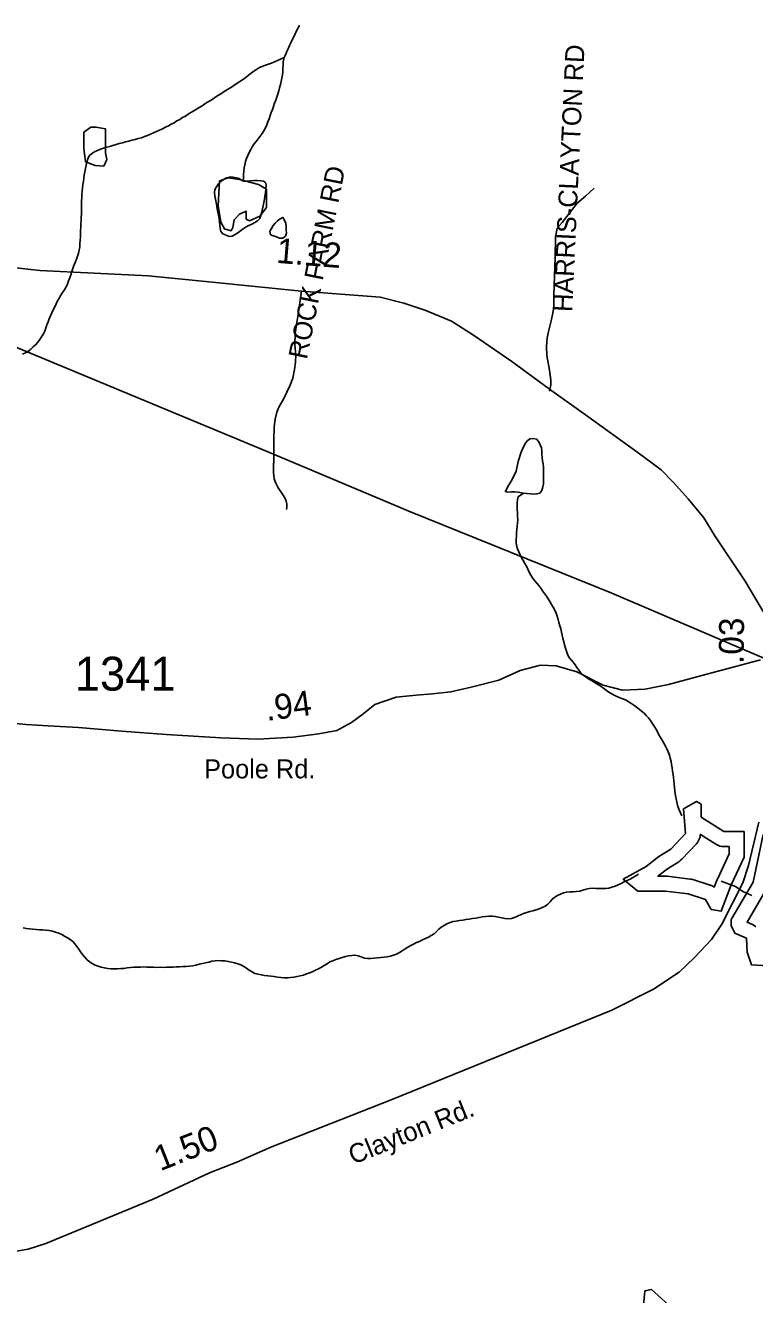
# Model space of a CAD drawing. Extents: x 1950930 to 2061844, y 904556 to 1017002.
# Drawn here: x 1990370 to 1994026, y 974830 to 981191 of the extents above; entities that cross this region are included whole.
import ezdxf

# ---------------------------------------------------------------- set-up
doc = ezdxf.new("R2010")
doc.units = 0
for name, color, linetype in [('Exist Hydrographic Buffer Line', 7, 'Continuous'), ('Exist Hydrographic Lake Shore', 7, 'Continuous'), ('Exist Hydrographic Misc Water Feature', 7, 'Continuous'), ('Exist Hydrographic Pond Over 1500 Sq Ft', 7, 'Continuous'), ('Exist Road Non-System Type 51', 7, 'Continuous'), ('Exist Road Non-System Type 51 Label', 7, 'Continuous'), ('Exist Road Primary US Structure Standard Bridge CELL', 7, 'Continuous'), ('Exist Road Secondary Type 51 Attributed', 7, 'Continuous'), ('Exist Road Secondary Type 51 Label', 7, 'Continuous'), ('Exist Road Secondary Type 51 Number Label', 7, 'Continuous'), ('Exist Utilities Electrical Transmission Line', 7, 'Continuous')]:
    doc.layers.add(name, color=color, linetype=linetype)

msp = doc.modelspace()

# ---------------------------------------------------------------- linework, layer by layer
at = {"layer": 'Exist Hydrographic Buffer Line'}
msp.add_lwpolyline([(1993823.9, 976871.9), (1993838.7, 976910.9), (1993839.7, 976913.5), (1993840.9, 976916.1), (1993898.1, 977038.6), (1993898.1, 977075.5), (1993872.1, 977075.5), (1993861.5, 977076.3), (1993851, 977078.5), (1993841.1, 977082.2), (1993831.7, 977087.3), (1993754.2, 977136.9), (1993753.7, 977131.3), (1993752.3, 977123.7), (1993750.1, 977116.3), (1993747.1, 977109.1), (1993743.4, 977102.3), (1993739, 977095.8), (1993734, 977089.9), (1993660.6, 977011.9), (1993653.3, 977005.2), (1993645.3, 976999.4), (1993589.3, 976965), (1993541.2, 976927.2), (1993578.4, 976927.2), (1993582.9, 976927.1), (1993587.4, 976926.7), (1993702.1, 976912.9), (1993709, 976911.8), (1993715.7, 976910), (1993802.9, 976882.4), (1993809.6, 976879.9), (1993816.1, 976876.8), (1993822.2, 976873.1)], close=True, dxfattribs=at)
msp.add_lwpolyline([(1994083.7, 976860.2), (1993987.8, 976696.4), (1994014.7, 976684.5), (1994023.8, 976679.8), (1994032.1, 976673.9)], dxfattribs=at)
at = {"layer": 'Exist Hydrographic Lake Shore'}
msp.add_lwpolyline([(1993670.2, 977265.2), (1993679.4, 977141.3), (1993605.9, 977063.3), (1993546.3, 977026.6), (1993482, 976976.1), (1993367.3, 976911.9), (1993440.7, 976852.2), (1993578.4, 976852.2), (1993693.1, 976838.4), (1993780.3, 976810.9), (1993807.9, 976760.4), (1993858.3, 976751.3), (1993908.8, 976884.3), (1993973.1, 977022), (1993973.1, 977150.5), (1993872.1, 977150.5), (1993757.4, 977223.9), (1993757.4, 977288.2), (1993734.4, 977301.9)], close=True, dxfattribs=at)
for points in [[(1994092.4, 976478.2), (1994009.8, 976482.8), (1993989.1, 976547), (1993984.5, 976615.9), (1993927.2, 976641.1), (1993908.8, 976680.1), (1993908.8, 976710), (1994019, 976898.1), (1994069.4, 977136.7)], [(1993464.8, 974741.3), (1993476.3, 974849.1), (1993508.4, 974856), (1993627.7, 974748.2)]]:
    msp.add_lwpolyline(points, dxfattribs=at)
at = {"layer": 'Exist Hydrographic Misc Water Feature'}
for points in [[(1991667, 981029.7), (1991673.8, 981044.3), (1991680.5, 981059.7), (1991687.5, 981074.4), (1991694.1, 981089.8), (1991701, 981104.4), (1991707.8, 981119.1), (1991715.2, 981133.7), (1991722.1, 981148.3), (1991729.7, 981163.8), (1991736.9, 981178.3), (1991744.5, 981193)], [(1990661, 980409.7), (1990663.3, 980426.1), (1990665.7, 980442.5), (1990668.2, 980458), (1990671.1, 980474.4), (1990674.5, 980490.7), (1990678.6, 980506.2), (1990682.7, 980523.4), (1990690.5, 980537.1), (1990702.4, 980547.5), (1990716.4, 980557.1), (1990731.5, 980564.2), (1990746.5, 980570.4), (1990762.1, 980575.9), (1990777.7, 980580.4), (1990793.5, 980585), (1990809.3, 980589.6), (1990825.3, 980594.2), (1990840.8, 980598.7), (1990856.6, 980603.4), (1990872.6, 980608), (1990888.6, 980611.8), (1990904.6, 980615.6), (1990920.4, 980620.1), (1990936.4, 980623.9), (1990952.2, 980628.5), (1990967.6, 980633.9), (1990982.7, 980639.3), (1990997.9, 980645.6), (1991013.1, 980652.7), (1991028, 980658.9), (1991042.8, 980666), (1991057.8, 980673.1), (1991072.5, 980681), (1991087.1, 980688), (1991101.3, 980695.9), (1991115.6, 980703.8), (1991130, 980712.6), (1991144.1, 980720.5), (1991158.3, 980729.3), (1991172.4, 980737.2), (1991186.1, 980745.9), (1991200.3, 980754.6), (1991214.2, 980762.6), (1991228.2, 980771.3), (1991242.1, 980780), (1991256.1, 980788.7), (1991270, 980797.4), (1991283.7, 980806.3), (1991297.5, 980815), (1991311.6, 980823.7), (1991325.4, 980833.3), (1991339.1, 980841.9), (1991353.3, 980850.7), (1991367, 980859.5), (1991380.7, 980868.2), (1991394.7, 980877), (1991408.6, 980885.7), (1991422.4, 980894.4), (1991435.9, 980904), (1991449.6, 980912.8), (1991463.2, 980922.3), (1991476.5, 980931.8), (1991489.4, 980942.3), (1991502.3, 980951.8), (1991515.5, 980962.2), (1991528.8, 980971), (1991543.1, 980979.7), (1991557.9, 980986), (1991573.5, 980991.4), (1991588.9, 980996.7), (1991604.4, 981002.3), (1991619.6, 981008.4), (1991634.8, 981015.5), (1991649.6, 981022.6), (1991667, 981029.7)], [(1991461.7, 980411.1), (1991463.2, 980427.5), (1991464, 980443.9), (1991465.2, 980460.3), (1991466.9, 980476.7), (1991469.5, 980493), (1991473.8, 980508.5), (1991479.2, 980524), (1991485.1, 980539.5), (1991492.3, 980554.1), (1991499.9, 980568.7), (1991507.9, 980583.4), (1991517.1, 980597.1), (1991526.7, 980610), (1991537, 980622.9), (1991547, 980636.7), (1991556.7, 980649.6), (1991565.5, 980663.3), (1991573.3, 980678), (1991580, 980692.6), (1991586, 980708), (1991591.5, 980723.5), (1991596.9, 980739), (1991602.4, 980754.5), (1991608.3, 980770), (1991613.9, 980785.4), (1991619.8, 980800.9), (1991625.2, 980816.4), (1991630.7, 980831.9), (1991635.6, 980847.4), (1991640.3, 980862.8), (1991644.8, 980878.3), (1991648.9, 980894.6), (1991652.8, 980910.9), (1991656.1, 980926.5), (1991658.6, 980942.8), (1991660.4, 980959.2), (1991661.2, 980975.6), (1991661.9, 980992), (1991662.5, 981008.4), (1991667, 981029.7)], [(1990356.5, 979543), (1990371.3, 979550.1), (1990385, 979558.8), (1990397.9, 979568.5), (1990410, 979579.6), (1990421.5, 979590.9), (1990432.2, 979603.8), (1990442.4, 979617.6), (1990451.6, 979630.5), (1990460.3, 979645), (1990467.4, 979658.9), (1990473.2, 979674.3), (1990478.5, 979690.7), (1990483.6, 979706.1), (1990490, 979721.5), (1990496.6, 979736.2), (1990503.5, 979750.8), (1990510.3, 979766.2), (1990517.3, 979780.9), (1990524.6, 979795.6), (1990531.8, 979810.1), (1990539.4, 979824.8), (1990547.6, 979839.3), (1990557, 979852.2), (1990566.9, 979866), (1990574.5, 979880.6), (1990581, 979895.2), (1990586.8, 979910.8), (1990592.5, 979926.2), (1990597.6, 979941.7), (1990603, 979957.2), (1990608.5, 979972.6), (1990613.8, 979988.1), (1990619.8, 980003.6), (1990625.7, 980019.1), (1990631.7, 980034.5), (1990636.4, 980050), (1990640.1, 980065.5), (1990642.5, 980081.9), (1990644, 980098.3), (1990645.2, 980114.6), (1990646, 980131.1), (1990646.7, 980147.4), (1990647.3, 980163.8), (1990647.9, 980180.2), (1990648.7, 980196.6), (1990649.7, 980213), (1990650.5, 980229.4), (1990651.2, 980245.8), (1990651.8, 980262.2), (1990652, 980278.7), (1990652, 980295.1), (1990652, 980311.5), (1990652.4, 980327.9), (1990653.4, 980344.2), (1990654.9, 980360.6), (1990656.9, 980377), (1990658.7, 980393.4), (1990661, 980409.7)], [(1991461.7, 980411.1), (1991479, 980410.8), (1991497, 980412), (1991515.3, 980413.4), (1991532.9, 980413.8), (1991549.3, 980412.7), (1991563.4, 980409.9), (1991574.3, 980403.9), (1991578, 980390.7), (1991576.4, 980371.8), (1991573.3, 980353), (1991571.2, 980335.9), (1991568.6, 980319.6), (1991565.3, 980304), (1991561.6, 980287.7), (1991558.3, 980271.4), (1991555.2, 980255), (1991551.3, 980238.7), (1991545.4, 980224), (1991534.5, 980211.9), (1991520.2, 980203.2), (1991505.6, 980195.3), (1991490.6, 980189), (1991476.3, 980181.2), (1991462.6, 980171.6), (1991449.2, 980162), (1991435.9, 980152.4), (1991422.4, 980143.7), (1991407.4, 980135.7), (1991391.6, 980132.9), (1991376.6, 980139.7), (1991360.4, 980146.6), (1991350.8, 980158.3), (1991347.1, 980173.2), (1991345.1, 980190.4), (1991343.4, 980206.8), (1991341.2, 980223.3), (1991337.9, 980239.8), (1991334.8, 980255.5), (1991331.9, 980271.9), (1991329.3, 980287.6), (1991326.6, 980304), (1991324.1, 980320.5), (1991320.7, 980337), (1991318.2, 980353.4), (1991320.2, 980369), (1991328.7, 980382.7), (1991338.9, 980396.5), (1991350, 980408.6), (1991362.9, 980419), (1991377.9, 980426.8), (1991393.4, 980430.7), (1991409.6, 980430.3), (1991426.3, 980427.4), (1991442.3, 980423.9), (1991461.7, 980411.1)], [(1991598.3, 980142.5), (1991613.7, 980137.3), (1991628.8, 980131.2), (1991644.4, 980125.2), (1991661, 980124.8), (1991674.2, 980135.2), (1991679.1, 980149.9), (1991677.9, 980166.3), (1991677.9, 980183.5), (1991675.2, 980199.2), (1991669.9, 980214.9), (1991661.5, 980228.9), (1991647.3, 980222.7), (1991634.8, 980212.3), (1991622.9, 980200.2), (1991612.2, 980188.1), (1991604.2, 980173.6), (1991596, 980159.7), (1991598.3, 980142.5)], [(1992867.8, 978846.9), (1992884.8, 978845.6), (1992902.2, 978843.7), (1992919.2, 978842.6), (1992935, 978843), (1992948.8, 978847.7), (1992958.4, 978860.6), (1992964.1, 978878.5), (1992966.8, 978894), (1992967.6, 978910.4), (1992967, 978926.8), (1992966.8, 978944.2), (1992967, 978960.5), (1992966.8, 978977), (1992965.6, 978993.4), (1992963.1, 979009), (1992960.7, 979025.5), (1992959.2, 979041.9), (1992959.2, 979058.3), (1992957.2, 979074.8), (1992951.6, 979089.7), (1992943.6, 979104.5), (1992933.2, 979118), (1992917.4, 979120.7), (1992900.4, 979118.7), (1992887, 979110.7), (1992876.8, 979096.9), (1992869, 979082.3), (1992862.4, 979067.7), (1992856.1, 979052.2), (1992850.6, 979036.8), (1992845.4, 979021.3), (1992840.5, 979005), (1992837.4, 978989.5), (1992834.6, 978973.1), (1992830.2, 978956.8), (1992823.9, 978942.1), (1992815.9, 978927.6), (1992808.1, 978912.9), (1992799.9, 978899.2), (1992791.3, 978884.6), (1992783.3, 978870.8), (1992776.5, 978854.5), (1992789.6, 978851.8), (1992806.5, 978853.8), (1992823.3, 978854.4), (1992839.7, 978852.4), (1992867.8, 978846.9)], [(1992843.2, 978552.8), (1992836.8, 978567.7), (1992832.5, 978584.2), (1992830.2, 978599.9), (1992830.5, 978616.3), (1992831.7, 978632.7), (1992832.7, 978649.1), (1992834.1, 978665.4), (1992835.8, 978681.8), (1992837.4, 978698.2), (1992838.2, 978714.5), (1992838, 978731.8), (1992837.2, 978748.2), (1992836.4, 978765.5), (1992835.8, 978782), (1992835.8, 978798.3), (1992837, 978813.9), (1992839.9, 978829.4), (1992867.8, 978846.9)], [(1993661.3, 977230.5), (1993654.4, 977245.4), (1993647.4, 977260.4), (1993641.6, 977276.1), (1993637.3, 977291.8), (1993633.8, 977307.3), (1993630.8, 977323.9), (1993628.1, 977340.3), (1993625.6, 977355.9), (1993623.8, 977372.5), (1993622, 977388.9), (1993620.5, 977405.3), (1993618.9, 977421.8), (1993617, 977437.3), (1993615, 977453.8), (1993612.3, 977470.3), (1993609.7, 977486.8), (1993606.8, 977502.5), (1993602.9, 977518.9), (1993598.6, 977534.5), (1993593, 977550.2), (1993586.7, 977565.2), (1993579.3, 977579.2), (1993571.3, 977594.1), (1993563.1, 977608.3), (1993554.7, 977622.4), (1993546.5, 977636.6), (1993538.3, 977650.7), (1993530.1, 977665.6), (1993521.7, 977679.7), (1993513.1, 977693.9), (1993503.8, 977707.2), (1993494, 977720.5), (1993483.1, 977732.2), (1993471.9, 977743.9), (1993459.6, 977754.9), (1993446.6, 977765), (1993433.5, 977775.1), (1993420, 977784.4), (1993406, 977793.7), (1993392.5, 977803.1), (1993377.9, 977810.7), (1993362.8, 977816.7), (1993347.4, 977822.8), (1993332, 977828.9), (1993317.7, 977836.6), (1993303.5, 977845), (1993289.8, 977853.5), (1993276.4, 977862.8), (1993262.9, 977873), (1993249.4, 977882.3), (1993235.6, 977890.8), (1993221.5, 977900.2), (1993207.5, 977908.6), (1993193.4, 977917.1), (1993179.7, 977926.4), (1993166.5, 977935.6), (1993154.4, 977945.8), (1993144.2, 977959.1), (1993135.2, 977973.3), (1993126.8, 977987.4), (1993116.7, 977999.9), (1993105.6, 978012.4), (1993095.4, 978025.7), (1993087.8, 978039.9), (1993082.1, 978054.8), (1993077.3, 978070.4), (1993073, 978087), (1993068.9, 978102.6), (1993064.8, 978118.3), (1993061.1, 978134.8), (1993057.7, 978150.5), (1993053.8, 978166.9), (1993049.7, 978182.6), (1993045.1, 978198.3), (1993041, 978214), (1993036.1, 978230.5), (1993030.4, 978245.4), (1993024, 978260.3), (1993016.4, 978275.2), (1993008.2, 978289.3), (1992999.6, 978303.4), (1992990.8, 978316.7), (1992981.8, 978331), (1992972.6, 978344.2), (1992963.1, 978357.5), (1992953.7, 978370.8), (1992943.6, 978384.2), (1992933, 978396.8), (1992922.5, 978409.2), (1992912.7, 978422.5), (1992904.1, 978436.8), (1992896.3, 978450.8), (1992889.3, 978465.8), (1992882.1, 978480.7), (1992874.5, 978494.7), (1992865.9, 978508.8), (1992857.5, 978523), (1992849.9, 978538), (1992843.2, 978552.8)], [(1993443.6, 976937.9), (1993429.8, 976929.2), (1993415.7, 976920.5), (1993401.3, 976912.6), (1993386.4, 976905.5), (1993371.6, 976898.5), (1993356.8, 976890.6), (1993341.6, 976884.3), (1993326.5, 976878.1), (1993310.9, 976872.6), (1993295.5, 976868), (1993279.5, 976865.9), (1993263.1, 976865.4), (1993246.5, 976865.8), (1993229.9, 976866.1), (1993213.3, 976866.5), (1993196.9, 976865.2), (1993180.9, 976862.2), (1993165.3, 976856.7), (1993149.3, 976852.2), (1993133.3, 976850.1), (1993116.9, 976849.6), (1993100.5, 976849.1), (1993083.9, 976847.8), (1993068.1, 976844), (1993052.9, 976837.8), (1993038.2, 976830.7), (1993024, 976822), (1993011.7, 976811.5), (1993001.3, 976798.6), (1992989.6, 976786.6), (1992976.5, 976777), (1992961.7, 976769.9), (1992946.1, 976764.5), (1992930.5, 976759), (1992914.9, 976754.5), (1992898.9, 976749.9), (1992883.4, 976745.3), (1992867.8, 976739.9), (1992852.4, 976733.6), (1992837.2, 976726.5), (1992822, 976719.5), (1992806.7, 976714.8), (1992790.9, 976713.6), (1992774.9, 976714.6), (1992758.7, 976718.3), (1992742.3, 976722.7), (1992726.1, 976725.6), (1992709.7, 976726.7), (1992693.5, 976726.2), (1992677.3, 976724.9), (1992660.7, 976722.8), (1992644.5, 976720.7), (1992628.3, 976717.7), (1992612.1, 976715.7), (1992595.7, 976712.7), (1992579.5, 976710.5), (1992563.3, 976707.7), (1992546.7, 976705.5), (1992530.5, 976702.5), (1992514.7, 976699.7), (1992498.9, 976695), (1992483.7, 976688.7), (1992468.9, 976680.9), (1992455, 976672.1), (1992442.5, 976661.7), (1992431, 976649.6), (1992418.9, 976638.4), (1992405.2, 976629.6), (1992391, 976621.8), (1992376.3, 976614.7), (1992361.3, 976607.6), (1992346.5, 976600.5), (1992331.6, 976594.3), (1992316.6, 976587.2), (1992302, 976579.3), (1992287.7, 976571.4), (1992273.5, 976562.7), (1992259.4, 976554), (1992245.4, 976545.2), (1992231.1, 976537.3), (1992216.3, 976531), (1992200.9, 976526.4), (1992184.5, 976523.5), (1992168.1, 976521.4), (1992151.5, 976520), (1992135.3, 976518.7), (1992118.9, 976516.7), (1992102.3, 976514.5), (1992085.9, 976514.8), (1992069.9, 976516.8), (1992054.3, 976522.9), (1992038.5, 976529), (1992022.5, 976531.7), (1992006.8, 976530.4), (1991990.8, 976528.4), (1991974.8, 976524.6), (1991958.8, 976519.9), (1991942.8, 976514.5), (1991927.2, 976509.1)], [(1993857.6, 976903.2), (1993930.8, 976876.2), (1993967.1, 976850.8), (1994012.8, 976831)], [(1990407.8, 976662), (1990391.4, 976663.2), (1990375.2, 976665.1), (1990358.8, 976668)], [(1991927.2, 976509.1), (1991911.4, 976503.6), (1991896.6, 976497.4), (1991882.9, 976487.9), (1991868.8, 976479.1), (1991854.4, 976471.2), (1991840.1, 976463.4), (1991825.3, 976456.3), (1991810.5, 976449.2), (1991795.6, 976442.9), (1991780, 976437.5), (1991764.4, 976432.1), (1991748.2, 976428.3), (1991732.2, 976424.6), (1991716.2, 976420.8), (1991699.8, 976419.5), (1991683.6, 976418.1), (1991667.4, 976418.4), (1991651, 976419.7), (1991634.4, 976421.6), (1991618.2, 976424.4), (1991601.8, 976426.4), (1991585.4, 976428.4), (1991569, 976430.3), (1991552.6, 976433.2), (1991536.6, 976436), (1991521, 976440.4), (1991506.4, 976447.3), (1991492.3, 976456.6), (1991478.8, 976465.9), (1991464.8, 976475.2), (1991450.5, 976482.8), (1991435.1, 976488.2), (1991419.3, 976492.6), (1991403.3, 976497), (1991386.9, 976500.6), (1991370.3, 976502.6), (1991354.1, 976503.7), (1991337.7, 976504.2), (1991321.7, 976502.8), (1991305.7, 976500.7), (1991289.3, 976496.9), (1991273.3, 976493.1), (1991257.3, 976489.4), (1991241.1, 976485.6), (1991225.1, 976481.8), (1991208.9, 976478.8), (1991192.7, 976476.8), (1991176.3, 976475.5), (1991159.9, 976474.9), (1991143.5, 976473.7), (1991126.9, 976473.2), (1991110.7, 976471.9), (1991094.3, 976471.5), (1991077.7, 976470.9), (1991061.5, 976470.4), (1991045.1, 976470.8), (1991028.7, 976470.3), (1991012.3, 976471.5), (1990996.1, 976471.8), (1990979.4, 976472.2), (1990963, 976472.5), (1990946.6, 976472), (1990930.2, 976471.6), (1990913.8, 976471), (1990897.4, 976468.9), (1990881, 976467.7), (1990864.4, 976465.5), (1990848.2, 976464.2), (1990831.8, 976462.9), (1990815.6, 976462.4), (1990799.2, 976462.7), (1990783, 976464.7), (1990766.8, 976467.6), (1990750.4, 976471.1), (1990734.8, 976476.4), (1990719.4, 976481.6), (1990704.9, 976489.3), (1990691.6, 976498.6), (1990679, 976509.6), (1990667.4, 976521.3), (1990656.9, 976534.6), (1990647.3, 976547.9), (1990638.2, 976561.3), (1990628.8, 976575.4), (1990618.8, 976587.9), (1990607.5, 976599.6), (1990595, 976609.8), (1990581.2, 976619.1), (1990566.7, 976627.5), (1990552.1, 976635.2), (1990537.4, 976642.2), (1990521.6, 976647.4), (1990505.6, 976651), (1990489.4, 976654.6), (1990473.2, 976656.5), (1990456.8, 976657.7), (1990440.6, 976659), (1990424.2, 976660), (1990407.8, 976662)]]:
    msp.add_lwpolyline(points, dxfattribs=at)
at = {"layer": 'Exist Hydrographic Pond Over 1500 Sq Ft'}
for points in [[(1990662.5, 980657), (1990662.5, 980574.6), (1990671.7, 980507.4), (1990720.5, 980489.1), (1990763.3, 980486.1), (1990778.5, 980519.6), (1990772.4, 980553.2), (1990772.4, 980605.1), (1990772.4, 980638.7), (1990772.4, 980672.3), (1990723.6, 980681.5), (1990699.1, 980681.5)], [(1991343.3, 980412.8), (1991337.2, 980287.6), (1991349.5, 980205.2), (1991367.8, 980171.6), (1991401.4, 980162.4), (1991410.5, 980177.7), (1991416.6, 980217.4), (1991444.1, 980244.9), (1991477.7, 980260.1), (1991477.7, 980220.4), (1991492.9, 980211.3), (1991544.9, 980235.7), (1991578.4, 980278.4), (1991578.4, 980318.1), (1991578.4, 980370), (1991538.7, 980394.5), (1991444.1, 980418.9), (1991386.1, 980428)]]:
    msp.add_lwpolyline(points, close=True, dxfattribs=at)
at = {"layer": 'Exist Road Non-System Type 51'}
for points in [[(1992997.5, 979358.6), (1993003.9, 979389.8), (1993005.1, 979412.8), (1992997.5, 979463.9), (1992984.8, 979537.3), (1992982.1, 979581.4), (1992986, 979624.8), (1992994.9, 979663.8), (1993006.4, 979710.4), (1993016.4, 979757.9), (1993018.9, 979786.7), (1993020.1, 979839), (1993026.9, 980029.6), (1993027.9, 980129.6), (1993035.8, 980174.4), (1993061.1, 980204), (1993107.4, 980264.1), (1993137, 980299.6), (1993178.4, 980335.5), (1993220.9, 980375.8)], [(1991754.2, 979861.5), (1991744.5, 979790.9), (1991737, 979742.5), (1991728.9, 979692.9), (1991723.1, 979645.9), (1991721.2, 979590), (1991726, 979540.8), (1991724.8, 979503.7), (1991718.5, 979467.3), (1991710.9, 979423.4), (1991695.2, 979385.1), (1991665.4, 979321.4), (1991641.6, 979277.4), (1991630.9, 979253.6), (1991622.1, 979217.8), (1991616.8, 979179.8), (1991615.5, 979116.4), (1991615.5, 979046.1), (1991614, 978949.8), (1991617.1, 978918.4), (1991625.9, 978896.4), (1991637.9, 978873.2), (1991659.5, 978842.2), (1991672, 978820.8), (1991678.2, 978807), (1991681.4, 978793.8), (1991680.8, 978777.5), (1991679.9, 978765.6)]]:
    msp.add_lwpolyline(points, dxfattribs=at)
at = {"layer": 'Exist Road Secondary Type 51 Attributed'}
for points in [[(1990292.6, 979979.5), (1990443.1, 979962.6), (1990987, 979935.4), (1991307.1, 979905), (1991754.9, 979860.1), (1991951, 979843.8), (1992149, 979829.5), (1992267, 979799.3), (1992376.9, 979763.2), (1992506.8, 979708.9), (1992616.6, 979638.8), (1992808.3, 979506.6), (1992998.1, 979368.2), (1993190, 979232), (1993435.5, 979053.4), (1993557.3, 978963.3), (1993619.2, 978901.1), (1993693.2, 978819.2), (1993771, 978722.9), (1993826.8, 978633), (1993978.3, 978406.7), (1994085.7, 978225.7)], [(1994056, 978010.9), (1993785.8, 977939.8), (1993594.7, 977888.2), (1993477.9, 977865.2), (1993363.7, 977859), (1993266.5, 977885.3), (1993135.3, 977951.7), (1993031.9, 977981.1), (1992953.2, 977984.2), (1992849.8, 977957.9), (1992744.1, 977909.2), (1992605.2, 977875.3), (1992503.3, 977850.6), (1992410.7, 977841.3), (1992328.9, 977835.1), (1992228.6, 977824.3), (1992165.4, 977802.7), (1992122.2, 977787.2), (1992061.2, 977740.1), (1992005.6, 977696.9), (1991931.9, 977657.1), (1991840.5, 977641.3), (1991712.4, 977624.3), (1991535, 977613.5), (1991350.5, 977620.4), (1991075.8, 977637.4), (1990854.3, 977654.4), (1990636.2, 977672.7), (1990484.3, 977681), (1990374.2, 977687.1), (1990303.5, 977693.8)], [(1988760.2, 974802.7), (1989389.5, 974980.4), (1989501.4, 974996.6), (1989928.1, 975016.7), (1990043.4, 975018.6), (1990257.9, 975035.6), (1990384.8, 975058), (1990473, 975085.8), (1991011.4, 975308.7), (1991293.8, 975440.3), (1991430, 975494.1), (1991600.2, 975569.6), (1992204.7, 975806.6), (1993309.8, 976256.4), (1993518.9, 976360.7), (1993648.1, 976446.1), (1993723.6, 976518), (1993810.4, 976609.5), (1993862.1, 976687.5), (1993967.2, 976893.5), (1993994.7, 976981.7), (1994046.9, 977198.3)]]:
    msp.add_lwpolyline(points, dxfattribs=at)
at = {"layer": 'Exist Utilities Electrical Transmission Line'}
for points in [[(1990270.8, 979600.8), (1991553.2, 979067.6), (1991614.2, 979041.9)], [(1991614.2, 979041.9), (1992292.4, 978756.4), (1993309.7, 978346.4), (1994071.9, 978020.8)]]:
    msp.add_lwpolyline(points, dxfattribs=at)

# ---------------------------------------------------------------- texts
at = {"layer": 'Exist Road Non-System Type 51 Label'}
for s, rotation, p in [('  HARRIS-CLAYTON RD', 87.32224, (1993107.9, 979683.2)), ('  ROCK FARM RD', 78.62987, (1991767.1, 979444.7))]:
    msp.add_text(s, height=95, rotation=rotation, dxfattribs=at).set_placement(p)
at = {"layer": 'Exist Road Primary US Structure Standard Bridge CELL'}
for s, rotation, p in [('1.12', 355.25889, (1991625.3, 980001.7)), ('.03', 89.32104, (1993970.7, 977990.4)), ('.94', 7.55571, (1991580.5, 977705.5)), ('1.50', 21.56012, (1991046.1, 975447.9))]:
    msp.add_text(s, height=125, rotation=rotation, dxfattribs=at).set_placement(p)
at = {"layer": 'Exist Road Secondary Type 51 Label'}
msp.add_text('Poole Rd.', height=95, dxfattribs=at).set_placement((1991266.2, 977417.5))
msp.add_text('Clayton Rd.', height=95, rotation=21.96559, dxfattribs=at).set_placement((1992013.5, 975480.9))
at = {"layer": 'Exist Road Secondary Type 51 Number Label'}
msp.add_text('1341', height=170, dxfattribs=at).set_placement((1990617.6, 977857.4))

doc.saveas('drawing.dxf')
